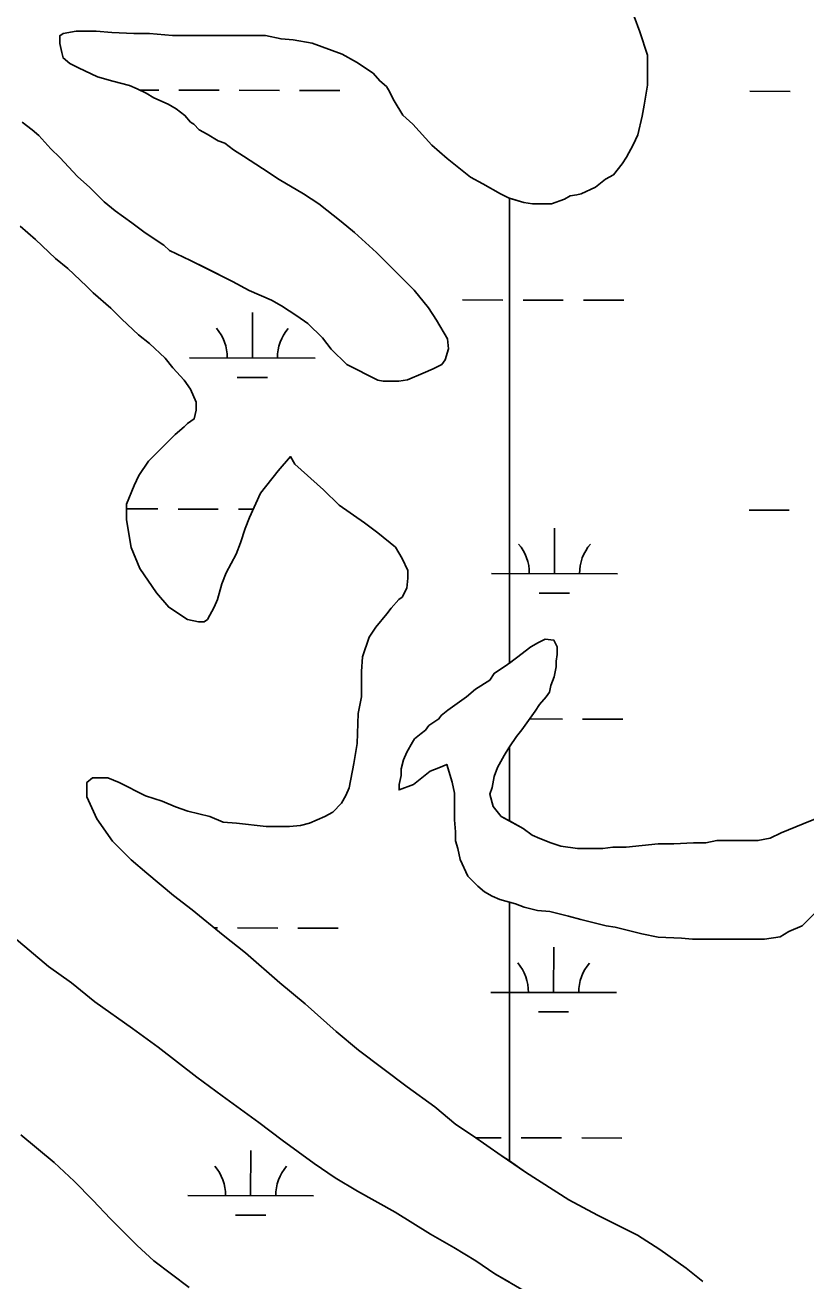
# Model space of a CAD drawing. Extents: x 3187622 to 3225504, y 800805 to 826213.
# Drawn here: x 3210930 to 3211551, y 819624 to 820621 of the extents above; entities that cross this region are included whole.
import ezdxf

# ---------------------------------------------------------------- set-up
doc = ezdxf.new("R2010")
doc.units = 0
doc.layers.add('V-SITE-VEGE', color=7, linetype='Continuous')
doc.layers.add('V-WETL-SWMP', color=7, linetype='Continuous')

msp = doc.modelspace()

# ---------------------------------------------------------------- linework, layer by layer
at = {"layer": 'V-SITE-VEGE'}
for p, q in [((3211414.08, 820628.29), (3211418.5, 820615.97)), ((3211418.5, 820615.97), (3211424.67, 820597.5)), ((3211424.67, 820597.5), (3211424.69, 820573.74)), ((3211424.69, 820573.74), (3211422.07, 820557.9)), ((3211422.07, 820557.9), (3211420.31, 820549.1)), ((3211420.31, 820549.1), (3211416.81, 820534.14)), ((3211416.81, 820534.14), (3211413.29, 820526.22)), ((3211413.29, 820526.22), (3211408.02, 820516.53)), ((3211404.51, 820511.25), (3211397.48, 820502.44)), ((3211408.02, 820516.53), (3211404.51, 820511.25)), ((3211397.48, 820502.44), (3211391.32, 820498.92)), ((3211383.41, 820492.75), (3211371.97, 820487.46)), ((3211391.32, 820498.92), (3211383.41, 820492.75)), ((3211326.22, 820480.38), (3211314.81, 820483.88)), ((3211314.81, 820483.88), (3211314.81, 820114.54)), ((3211358.77, 820483.05), (3211348.22, 820479.52)), ((3211363.17, 820485.7), (3211358.77, 820483.05)), ((3211368.45, 820486.58), (3211363.17, 820485.7)), ((3211371.97, 820487.46), (3211368.45, 820486.58)), ((3211333.26, 820479.51), (3211326.22, 820480.38)), ((3211348.22, 820479.52), (3211333.26, 820479.51)), ((3211337.96, 820131.06), (3211343.24, 820133.7)), ((3211343.24, 820133.7), (3211350.28, 820132.83)), ((3211350.28, 820132.83), (3211352.93, 820127.55)), ((3211320.38, 820118.72), (3211331.81, 820127.53)), ((3211331.81, 820127.53), (3211337.96, 820131.06)), ((3211352.93, 820127.55), (3211352.93, 820121.39)), ((3211314.81, 820114.54), (3211320.38, 820118.72)), ((3211352.93, 820121.39), (3211352.06, 820116.11)), ((3211352.06, 820116.11), (3211352.06, 820111.71)), ((3211350.31, 820103.79), (3211347.67, 820096.75)), ((3211352.06, 820111.71), (3211350.31, 820103.79)), ((3211347.67, 820096.75), (3211346.8, 820091.47)), ((3211344.16, 820087.95), (3211338.89, 820081.78)), ((3211346.8, 820091.47), (3211344.16, 820087.95)), ((3211335.37, 820076.5), (3211324.83, 820061.53)), ((3211338.89, 820081.78), (3211335.37, 820076.5)), ((3211320.43, 820056.25), (3211314.81, 820048.2)), ((3211324.83, 820061.53), (3211320.43, 820056.25)), ((3211314.81, 820048.2), (3211314.81, 819989.24)), ((3211548.39, 819986.93), (3211563.35, 819993.1)), ((3211314.81, 819989.24), (3211325.77, 819983.22)), ((3211325.77, 819983.22), (3211332.82, 819977.94)), ((3211530.8, 819979.88), (3211548.39, 819986.93)), ((3211332.82, 819977.94), (3211338.98, 819975.31)), ((3211338.98, 819975.31), (3211347.78, 819971.8)), ((3211470.97, 819971.91), (3211479.77, 819973.67)), ((3211479.77, 819973.67), (3211512.33, 819973.7)), ((3211512.33, 819973.7), (3211522.01, 819975.47)), ((3211522.01, 819975.47), (3211530.8, 819979.88)), ((3211347.78, 819971.8), (3211355.7, 819969.17)), ((3211355.7, 819969.17), (3211368.9, 819967.42)), ((3211368.9, 819967.42), (3211389.14, 819967.43)), ((3211389.14, 819967.43), (3211397.06, 819968.32)), ((3211397.06, 819968.32), (3211407.62, 819968.33)), ((3211407.62, 819968.33), (3211433.14, 819970.99)), ((3211433.14, 819970.99), (3211445.46, 819971)), ((3211445.46, 819971), (3211461.29, 819971.9)), ((3211461.29, 819971.9), (3211470.97, 819971.91)), ((3211319.67, 819923.38), (3211314.81, 819924.76)), ((3211314.81, 819924.76), (3211314.81, 819719.26)), ((3211326.71, 819920.74), (3211319.67, 819923.38)), ((3211568.68, 819927.11), (3211547.59, 819905.98)), ((3211337.27, 819918.11), (3211326.71, 819920.74)), ((3211346.95, 819917.24), (3211337.27, 819918.11)), ((3211361.91, 819913.73), (3211346.95, 819917.24)), ((3211371.6, 819911.1), (3211361.91, 819913.73)), ((3211391.83, 819905.84), (3211371.6, 819911.1)), ((3211398.88, 819904.97), (3211391.83, 819905.84)), ((3211420, 819899.71), (3211398.88, 819904.97)), ((3211547.59, 819905.98), (3211537.03, 819901.57)), ((3211433.2, 819897.08), (3211420, 819899.71)), ((3211451.68, 819896.21), (3211433.2, 819897.08)), ((3211460.48, 819895.34), (3211451.68, 819896.21)), ((3211517.68, 819895.39), (3211460.48, 819895.34)), ((3211529.99, 819897.16), (3211517.68, 819895.39)), ((3211537.03, 819901.57), (3211529.99, 819897.16)), ((3211314.81, 819719.26), (3211327.77, 819710.44)), ((3211327.77, 819710.44), (3211362.11, 819688.47)), ((3211362.11, 819688.47), (3211385, 819676.17)), ((3211385, 819676.17), (3211416.69, 819660.36)), ((3211416.69, 819660.36), (3211434.3, 819648.94)), ((3211434.3, 819648.94), (3211455.43, 819633.99)), ((3211455.43, 819633.99), (3211468.64, 819623.45))]:
    msp.add_line(p, q, dxfattribs=at)
for points in [[(3211314.81, 819719.26), (3211314.81, 819924.76), (3211307.35, 819926.89), (3211301.18, 819929.52), (3211295.02, 819933.03), (3211289.73, 819937.43), (3211281.81, 819945.34), (3211275.64, 819958.54), (3211273.87, 819967.33), (3211272.11, 819973.49), (3211272.1, 819980.53), (3211271.21, 819990.21), (3211271.19, 820011.33), (3211269.42, 820020.13), (3211265.01, 820034.2), (3211258.86, 820031.56), (3211251.82, 820028.91), (3211238.63, 820018.34), (3211227.19, 820013.93), (3211227.19, 820018.33), (3211228.94, 820025.37), (3211228.94, 820030.65), (3211230.69, 820037.69), (3211233.33, 820043.85), (3211237.72, 820051.78), (3211239.48, 820054.42), (3211244.75, 820058.82), (3211248.27, 820061.46), (3211250.91, 820064.99), (3211258.82, 820070.27), (3211260.58, 820072.91), (3211265.86, 820077.32), (3211280.81, 820087.89), (3211287.84, 820094.05), (3211299.27, 820101.11), (3211302.79, 820106.39), (3211313.34, 820113.44), (3211314.81, 820114.54), (3211314.81, 820483.88), (3211314.78, 820483.89), (3211307.73, 820487.41), (3211293.65, 820495.31), (3211283.97, 820500.58), (3211265.47, 820515.53), (3211253.15, 820526.08), (3211238.17, 820542.78), (3211230.25, 820549.81), (3211223.2, 820561.24), (3211218.79, 820570.04), (3211217.03, 820572.68), (3211211.74, 820577.07), (3211206.46, 820583.23), (3211193.25, 820592.02), (3211181.81, 820598.17), (3211158.04, 820606.95), (3211143.08, 820609.57), (3211133.4, 820610.45), (3211121.08, 820613.07), (3211047.17, 820613.01), (3211028.68, 820614.75), (3211016.37, 820614.74), (3210998.77, 820615.61), (3210986.45, 820616.48), (3210970.61, 820616.46), (3210960.05, 820614.69), (3210957.41, 820612.93), (3210957.41, 820606.77), (3210959.18, 820599.73), (3210960.07, 820595.33), (3210965.35, 820590.94), (3210972.39, 820587.43), (3210987.36, 820580.4), (3210999.68, 820576.89), (3211012.88, 820573.38), (3211019.04, 820570.75), (3211026.09, 820567.23), (3211032.25, 820563.72), (3211043.69, 820558.45), (3211049.86, 820554.94), (3211056.9, 820549.66), (3211061.3, 820544.39), (3211063.94, 820542.63), (3211068.35, 820538.23), (3211074.51, 820534.72), (3211083.31, 820529.45), (3211088.59, 820527.69), (3211095.64, 820522.42), (3211103.57, 820517.15), (3211118.53, 820507.48), (3211131.74, 820498.69), (3211151.11, 820487.27), (3211163.43, 820479.36), (3211181.04, 820465.3), (3211191.61, 820456.51), (3211209.22, 820440.68), (3211239.17, 820410.79), (3211250.62, 820396.72), (3211256.79, 820387.05), (3211265.6, 820372.1), (3211266.48, 820364.18), (3211263.85, 820355.38)], [(3211263.85, 820355.38), (3211261.22, 820351.86), (3211254.18, 820348.33), (3211246.26, 820344.8), (3211233.95, 820339.51), (3211226.91, 820338.63), (3211214.59, 820338.62), (3211210.19, 820339.49), (3211185.54, 820351.79), (3211173.21, 820364.1), (3211166.17, 820372.89), (3211154.72, 820384.32), (3211145.91, 820390.47), (3211133.58, 820398.38), (3211125.67, 820402.77), (3211108.06, 820410.68), (3211094.85, 820417.71), (3211061.4, 820434.39), (3211044.68, 820442.3), (3211040.27, 820446.7), (3211025.3, 820456.36), (3211014.74, 820464.27), (3211001.53, 820473.94), (3210992.73, 820480.97), (3210981.27, 820492.4), (3210971.59, 820501.19), (3210957.5, 820516.14), (3210950.45, 820523.17), (3210940.76, 820533.72), (3210935.48, 820538.12), (3210927.55, 820544.27)], [(3210925.86, 820461.56), (3210938.2, 820451.01), (3210954.04, 820436.06), (3210963.73, 820428.15), (3210978.7, 820414.08), (3210983.98, 820408.81), (3210998.08, 820396.5), (3211006.89, 820387.71), (3211020.09, 820375.4), (3211028.9, 820368.37), (3211041.23, 820356.94), (3211047.39, 820349.03), (3211056.2, 820339.36), (3211061.49, 820332.32), (3211065.9, 820321.77), (3211065.9, 820315.61), (3211064.15, 820308.57), (3211058.87, 820305.04), (3211056.23, 820302.4), (3211049.2, 820296.23), (3211028.1, 820275.1), (3211020.19, 820263.65), (3211016.68, 820255.73), (3211010.53, 820240.76), (3211010.54, 820228.45), (3211014.08, 820206.45), (3211021.14, 820189.74), (3211034.35, 820170.39), (3211044.04, 820158.96), (3211059.01, 820149.29), (3211067.81, 820147.54), (3211072.21, 820147.54), (3211074.85, 820149.31), (3211080.12, 820158.99), (3211082.75, 820165.15), (3211086.26, 820177.47), (3211089.77, 820186.28), (3211097.68, 820201.24), (3211101.19, 820210.04), (3211104.7, 820221.49), (3211108.21, 820230.29), (3211117, 820249.66), (3211131.06, 820267.27), (3211140.73, 820278.72), (3211144.25, 820272.56), (3211167.15, 820252.34), (3211179.48, 820240.03), (3211199.73, 820225.97), (3211210.3, 820218.06), (3211224.39, 820206.63), (3211229.67, 820197.84), (3211234.08, 820188.16), (3211234.09, 820182), (3211233.21, 820174.08), (3211229.7, 820167.04), (3211227.06, 820165.28), (3211220.91, 820158.23), (3211217.39, 820153.83), (3211208.6, 820143.27), (3211203.33, 820135.34), (3211198.06, 820119.5), (3211197.19, 820108.06), (3211197.21, 820087.82), (3211194.58, 820074.62), (3211193.72, 820050.86)], [(3211193.72, 820050.86), (3211191.1, 820035.02), (3211187.59, 820015.65), (3211184.96, 820009.49), (3211181.45, 820003.33), (3211174.41, 819996.28), (3211168.26, 819992.76), (3211155.94, 819987.47), (3211148.9, 819985.7), (3211140.1, 819984.82), (3211121.63, 819984.8), (3211097.87, 819987.42), (3211087.31, 819988.29), (3211076.74, 819992.68), (3211059.14, 819997.06), (3211049.46, 820000.58), (3211038.9, 820004.97), (3211025.69, 820009.35), (3211004.56, 820019.9), (3210995.76, 820023.41), (3210983.44, 820023.4), (3210979.05, 820019.87), (3210979.06, 820008.43), (3210986.99, 819990.84), (3210999.33, 819973.25), (3211014.3, 819958.31), (3211026.63, 819947.76), (3211047.76, 819930.18), (3211062.73, 819918.75), (3211087.39, 819898.54), (3211105, 819884.47), (3211132.29, 819860.74), (3211152.55, 819844.04), (3211177.21, 819822.06), (3211194.81, 819807.12), (3211233.56, 819778.11), (3211255.57, 819762.29), (3211272.3, 819748.23), (3211285.51, 819739.44), (3211308.4, 819723.62), (3211314.81, 819719.26)], [(3211314.81, 819622.84), (3211303.2, 819629.46), (3211288.23, 819640.01), (3211270.63, 819650.55), (3211252.14, 819661.1), (3211223.97, 819678.67), (3211194.03, 819695.36), (3211176.43, 819705.91), (3211159.7, 819717.33), (3211134.16, 819735.79), (3211115.68, 819749.85), (3211086.62, 819770.95), (3211066.37, 819785.89), (3211035.55, 819809.62), (3211015.29, 819824.56), (3210985.36, 819845.65), (3210966.87, 819860.59), (3210948.38, 819873.78), (3210921.08, 819896.63)], [(3210926.5, 819740.01), (3210952.91, 819718.03), (3210968.76, 819703.09), (3210983.74, 819688.14), (3210997.83, 819673.19), (3211018.97, 819652.09), (3211032.17, 819639.79), (3211060.35, 819618.69)]]:
    msp.add_lwpolyline(points, dxfattribs=at)
msp.add_lwpolyline([(3211314.81, 819989.24), (3211314.81, 820048.2), (3211314.28, 820047.44), (3211310.76, 820041.28), (3211305.49, 820031.6), (3211302.86, 820024.56), (3211301.11, 820015.75), (3211299.35, 820010.47), (3211302, 820000.8), (3211308.17, 819992.88)], close=True, dxfattribs=at)
at = {"layer": 'V-WETL-SWMP'}
for p, q in [((3211021.01, 820569.76), (3211036.11, 820569.73)), ((3211052.11, 820569.7), (3211084.11, 820569.64)), ((3211100.11, 820569.6), (3211132.11, 820569.54)), ((3211148.11, 820569.51), (3211180.11, 820569.44)), ((3211506.01, 820568.78), (3211538.01, 820568.71)), ((3211277.68, 820403.07), (3211309.68, 820403)), ((3211325.68, 820402.97), (3211357.68, 820402.9)), ((3211373.68, 820402.87), (3211405.68, 820402.81)), ((3211110.52, 820356.98), (3211110.59, 820392.98)), ((3211060.52, 820357.08), (3211160.52, 820356.88)), ((3211098.49, 820341.57), (3211122.49, 820341.52)), ((3211010.54, 820237.11), (3211035.43, 820237.06)), ((3211051.43, 820237.03), (3211083.43, 820236.96)), ((3211099.43, 820236.93), (3211111.21, 820236.91)), ((3211505.34, 820236.1), (3211537.34, 820236.04)), ((3211350.64, 820185.68), (3211350.71, 820221.68)), ((3211300.64, 820185.78), (3211400.64, 820185.57)), ((3211338.61, 820170.27), (3211362.61, 820170.22)), ((3211330.99, 820070.28), (3211357, 820070.23)), ((3211373, 820070.2), (3211405, 820070.13)), ((3211080.36, 819904.29), (3211082.75, 819904.29)), ((3211098.75, 819904.26), (3211130.75, 819904.19)), ((3211146.75, 819904.16), (3211178.75, 819904.09)), ((3211349.96, 819853), (3211350.04, 819889)), ((3211299.96, 819853.1), (3211399.96, 819852.9)), ((3211337.93, 819837.59), (3211361.93, 819837.55)), ((3211288.03, 819737.7), (3211308.32, 819737.65)), ((3211324.32, 819737.62), (3211356.32, 819737.56)), ((3211372.32, 819737.52), (3211404.32, 819737.46)), ((3211109.16, 819691.63), (3211109.24, 819727.63)), ((3211059.16, 819691.73), (3211159.16, 819691.53)), ((3211097.13, 819676.22), (3211121.13, 819676.17))]:
    msp.add_line(p, q, dxfattribs=at)
for points in [[(3211414.08, 820628.29), (3211418.5, 820615.97), (3211424.67, 820597.5), (3211424.69, 820573.74), (3211422.07, 820557.9), (3211420.31, 820549.1), (3211416.81, 820534.14), (3211413.29, 820526.21), (3211408.02, 820516.53), (3211404.51, 820511.25), (3211397.48, 820502.44), (3211391.32, 820498.92), (3211383.41, 820492.75), (3211371.97, 820487.46), (3211368.45, 820486.58), (3211363.17, 820485.69), (3211358.77, 820483.05), (3211348.22, 820479.52), (3211333.26, 820479.51), (3211326.22, 820480.38), (3211314.78, 820483.89), (3211307.73, 820487.41), (3211293.65, 820495.31), (3211283.97, 820500.58), (3211265.47, 820515.53), (3211253.15, 820526.08), (3211238.17, 820542.78), (3211230.25, 820549.81), (3211223.2, 820561.25), (3211218.79, 820570.04), (3211217.03, 820572.68), (3211211.74, 820577.08), (3211206.46, 820583.23), (3211193.25, 820592.02), (3211181.81, 820598.17), (3211158.04, 820606.95), (3211143.08, 820609.57), (3211133.4, 820610.44), (3211121.08, 820613.07), (3211047.17, 820613.01), (3211028.68, 820614.75), (3211016.37, 820614.74), (3210998.77, 820615.61), (3210986.45, 820616.48), (3210970.61, 820616.46), (3210960.05, 820614.69), (3210957.41, 820612.93), (3210957.42, 820606.77), (3210959.18, 820599.73), (3210960.07, 820595.33), (3210965.35, 820590.94), (3210972.39, 820587.43), (3210987.36, 820580.4), (3210999.68, 820576.89), (3211012.88, 820573.38), (3211019.04, 820570.75), (3211026.09, 820567.23), (3211032.25, 820563.72), (3211043.69, 820558.45)], [(3211043.69, 820558.45), (3211049.85, 820554.94), (3211056.9, 820549.66), (3211061.3, 820544.39), (3211063.95, 820542.63), (3211068.35, 820538.23), (3211074.51, 820534.72), (3211083.31, 820529.45), (3211088.6, 820527.69), (3211095.64, 820522.42), (3211103.56, 820517.15), (3211118.53, 820507.48), (3211131.74, 820498.69), (3211151.11, 820487.27), (3211163.43, 820479.36), (3211181.04, 820465.3), (3211191.61, 820456.51), (3211209.22, 820440.68), (3211239.17, 820410.79), (3211250.62, 820396.72), (3211256.79, 820387.05), (3211265.6, 820372.1), (3211266.49, 820364.18), (3211263.85, 820355.38), (3211261.22, 820351.85), (3211254.18, 820348.33), (3211246.26, 820344.8), (3211233.95, 820339.51), (3211226.91, 820338.63), (3211214.59, 820338.61), (3211210.19, 820339.49), (3211185.54, 820351.79), (3211173.21, 820364.1), (3211166.17, 820372.89), (3211154.72, 820384.32), (3211145.91, 820390.47), (3211133.58, 820398.38), (3211125.66, 820402.77), (3211108.06, 820410.68), (3211094.85, 820417.71), (3211073.72, 820428.25), (3211061.4, 820434.39), (3211044.67, 820442.3), (3211040.27, 820446.7), (3211025.3, 820456.36), (3211014.74, 820464.27), (3211001.53, 820473.94), (3210992.72, 820480.97), (3210981.27, 820492.4), (3210971.59, 820501.19), (3210957.5, 820516.14), (3210950.45, 820523.17), (3210940.76, 820533.72), (3210935.48, 820538.12), (3210927.55, 820544.27)], [(3210925.87, 820461.55), (3210938.19, 820451.01), (3210954.05, 820436.06), (3210963.73, 820428.15), (3210978.7, 820414.08), (3210983.99, 820408.81), (3210998.08, 820396.5), (3211006.88, 820387.71), (3211020.09, 820375.4), (3211028.9, 820368.37), (3211041.23, 820356.94), (3211047.4, 820349.03), (3211056.2, 820339.36), (3211061.49, 820332.32), (3211065.9, 820321.77), (3211065.9, 820315.61), (3211064.15, 820308.57), (3211058.87, 820305.04), (3211056.23, 820302.4), (3211049.2, 820296.23), (3211028.1, 820275.1), (3211020.19, 820263.65), (3211016.68, 820255.73), (3211010.53, 820240.76), (3211010.54, 820228.45), (3211014.08, 820206.45), (3211021.14, 820189.74), (3211034.35, 820170.39), (3211044.04, 820158.96), (3211059.01, 820149.29), (3211067.81, 820147.54), (3211072.21, 820147.54), (3211074.85, 820149.31), (3211080.12, 820158.99), (3211082.75, 820165.15), (3211086.26, 820177.47), (3211089.77, 820186.28), (3211097.68, 820201.24), (3211101.19, 820210.05), (3211104.7, 820221.49), (3211108.21, 820230.29)], [(3211108.21, 820230.29), (3211117, 820249.66), (3211131.06, 820267.27), (3211140.73, 820278.71), (3211144.25, 820272.56), (3211167.15, 820252.34), (3211179.48, 820240.03), (3211199.73, 820225.97), (3211210.3, 820218.06), (3211224.39, 820206.63), (3211229.67, 820197.84), (3211234.08, 820188.16), (3211234.09, 820182), (3211233.21, 820174.08), (3211229.7, 820167.04), (3211227.06, 820165.28), (3211220.91, 820158.23), (3211217.39, 820153.83), (3211208.6, 820143.26), (3211203.33, 820135.34), (3211198.06, 820119.5), (3211197.19, 820108.06), (3211197.21, 820087.82), (3211194.58, 820074.62), (3211193.72, 820050.86), (3211191.1, 820035.02), (3211187.6, 820015.66), (3211184.96, 820009.49), (3211181.45, 820003.33), (3211174.41, 819996.28), (3211168.26, 819992.76), (3211155.94, 819987.47), (3211148.9, 819985.7), (3211140.11, 819984.82), (3211121.63, 819984.8), (3211097.87, 819987.42), (3211087.31, 819988.29), (3211076.74, 819992.68), (3211059.14, 819997.06), (3211049.46, 820000.58), (3211038.9, 820004.97), (3211025.69, 820009.35), (3211004.56, 820019.9), (3210995.76, 820023.41), (3210983.44, 820023.4), (3210979.05, 820019.87), (3210979.06, 820008.43), (3210986.99, 819990.84), (3210999.33, 819973.25), (3211014.3, 819958.31), (3211026.63, 819947.76), (3211047.76, 819930.18), (3211062.73, 819918.75), (3211087.39, 819898.54), (3211105, 819884.47), (3211132.29, 819860.74), (3211152.55, 819844.04), (3211177.21, 819822.06), (3211194.82, 819807.12), (3211233.56, 819778.11), (3211255.57, 819762.29), (3211272.3, 819748.23), (3211285.51, 819739.44), (3211308.4, 819723.62), (3211327.77, 819710.44), (3211362.11, 819688.47), (3211385, 819676.17), (3211416.69, 819660.36), (3211434.3, 819648.94), (3211455.43, 819634), (3211468.64, 819623.45)], [(3211568.69, 819927.11), (3211547.58, 819905.98), (3211537.03, 819901.57), (3211529.99, 819897.16), (3211517.68, 819895.39), (3211460.48, 819895.34), (3211451.68, 819896.21), (3211433.2, 819897.08), (3211420, 819899.71), (3211398.88, 819904.97), (3211391.84, 819905.84), (3211371.59, 819911.1), (3211361.91, 819913.73), (3211346.95, 819917.24), (3211337.27, 819918.11), (3211326.71, 819920.74), (3211319.67, 819923.38), (3211307.34, 819926.89), (3211301.18, 819929.52), (3211295.02, 819933.03), (3211289.74, 819937.43), (3211281.81, 819945.34), (3211275.64, 819958.54), (3211273.87, 819967.33), (3211272.11, 819973.49), (3211272.1, 819980.53), (3211271.21, 819990.21), (3211271.19, 820011.33), (3211269.43, 820020.13), (3211265.01, 820034.2), (3211258.86, 820031.56), (3211251.82, 820028.91), (3211238.63, 820018.34), (3211227.19, 820013.93), (3211227.19, 820018.33), (3211228.94, 820025.37), (3211228.94, 820030.65), (3211230.69, 820037.69), (3211233.33, 820043.85), (3211237.72, 820051.78), (3211239.48, 820054.42), (3211244.75, 820058.82), (3211248.27, 820061.46), (3211250.91, 820064.99), (3211258.82, 820070.27), (3211260.58, 820072.91), (3211265.86, 820077.32), (3211280.81, 820087.89), (3211287.84, 820094.06), (3211299.27, 820101.11), (3211302.79, 820106.39), (3211313.34, 820113.44), (3211320.38, 820118.72), (3211331.81, 820127.53), (3211337.96, 820131.06), (3211343.24, 820133.7), (3211350.28, 820132.83), (3211352.93, 820127.55), (3211352.93, 820121.39), (3211352.06, 820116.11), (3211352.06, 820111.71), (3211350.31, 820103.79), (3211347.67, 820096.75), (3211346.8, 820091.47), (3211344.16, 820087.95), (3211338.89, 820081.78), (3211335.37, 820076.5), (3211324.83, 820061.53), (3211320.43, 820056.25), (3211314.28, 820047.44), (3211310.76, 820041.28), (3211305.49, 820031.6), (3211302.86, 820024.55), (3211301.11, 820015.75), (3211299.35, 820010.47), (3211302, 820000.8), (3211308.17, 819992.88), (3211325.77, 819983.22), (3211332.82, 819977.94), (3211338.98, 819975.31), (3211347.78, 819971.8), (3211355.7, 819969.16), (3211368.9, 819967.42), (3211389.14, 819967.43), (3211397.06, 819968.32), (3211407.62, 819968.33), (3211433.14, 819970.99), (3211445.46, 819971), (3211461.29, 819971.9), (3211470.97, 819971.91), (3211479.77, 819973.67), (3211512.33, 819973.7), (3211522.01, 819975.47), (3211530.8, 819979.88), (3211548.39, 819986.93), (3211563.35, 819993.1)], [(3211327.85, 819615.41), (3211303.2, 819629.46), (3211288.24, 819640.01), (3211270.63, 819650.55), (3211252.14, 819661.1), (3211223.97, 819678.67), (3211194.03, 819695.36), (3211176.43, 819705.91), (3211159.7, 819717.33), (3211134.16, 819735.79), (3211115.67, 819749.85), (3211086.62, 819770.94), (3211066.36, 819785.89), (3211035.55, 819809.62), (3211015.29, 819824.56), (3210985.36, 819845.65), (3210966.87, 819860.59), (3210948.38, 819873.78), (3210921.08, 819896.63)], [(3211060.35, 819618.69), (3211032.17, 819639.79), (3211018.96, 819652.09), (3210997.83, 819673.19), (3210983.74, 819688.14), (3210968.76, 819703.09), (3210952.91, 819718.03), (3210926.49, 819740.01)]]:
    msp.add_lwpolyline(points, dxfattribs=at)
for centre, start, end in [((3211055.28, 820357.57), 359.11148, 40.65514), ((3211165.76, 820357.34), 139.11148, 180.65514), ((3211295.4, 820186.26), 359.11148, 40.65514), ((3211405.88, 820186.04), 139.11148, 180.65514), ((3211294.72, 819853.59), 359.11148, 40.65514), ((3211405.21, 819853.36), 139.11148, 180.65514), ((3211053.92, 819692.22), 359.11148, 40.65514), ((3211164.41, 819691.99), 139.11148, 180.65514)]:
    msp.add_arc(centre, 35.25, start, end, dxfattribs=at)

doc.saveas('drawing.dxf')
